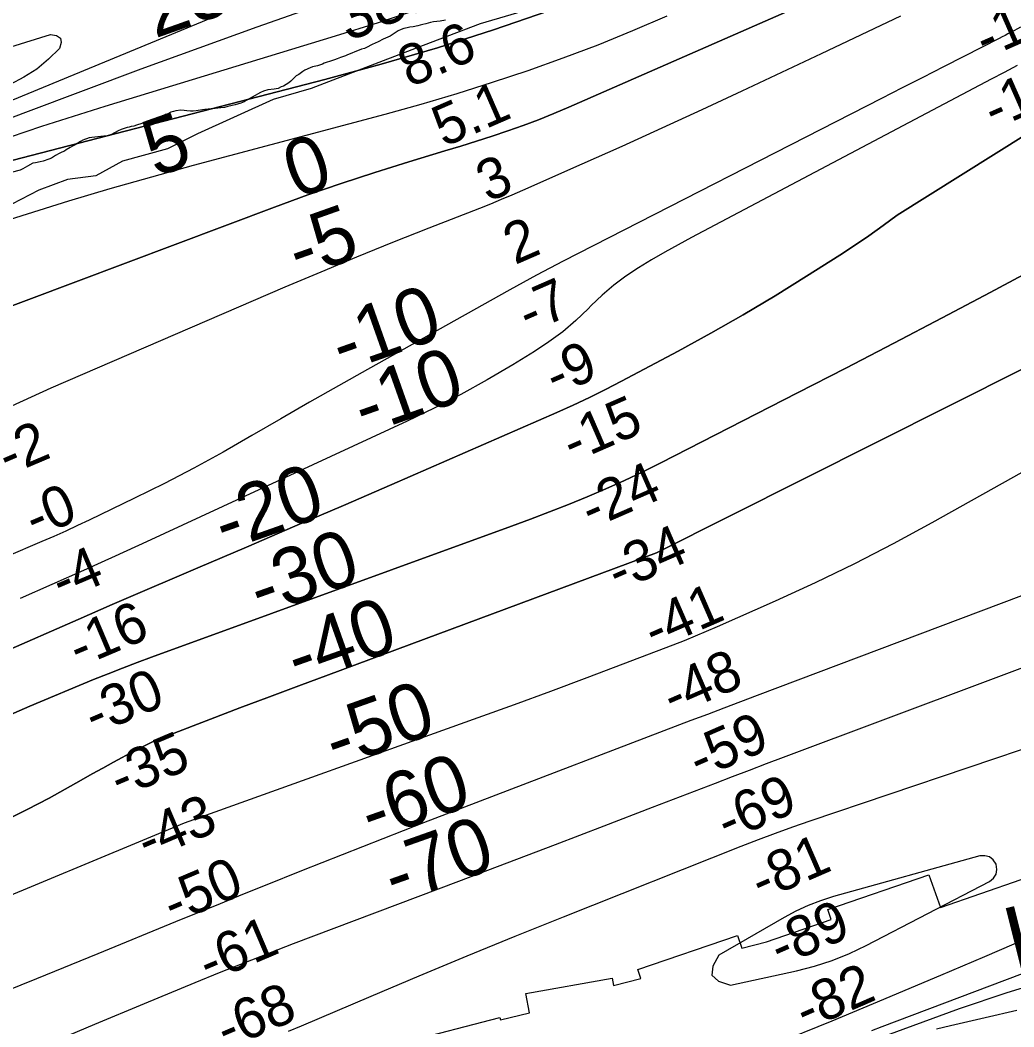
# Model space of a CAD drawing. Extents: x 3219052 to 3256913, y 800770 to 826146.
# Drawn here: x 3247435 to 3248892, y 813898 to 815375 of the extents above; entities that cross this region are included whole.
import ezdxf

# ---------------------------------------------------------------- set-up
doc = ezdxf.new("R2010")
doc.units = 0
for name, color, linetype in [('V-RIVR-EDGE', 7, 'Continuous'), ('V-RIVR-RANG', 7, 'Continuous'), ('V-RRAP-RVMT', 7, 'Continuous'), ('V-RRAP-RVMT-IDEN', 7, 'Continuous'), ('V-SITE-VEGE', 7, 'Continuous'), ('V-TOPO-DPTH', 7, 'Continuous'), ('V-TOPO-MAJR', 7, 'Continuous'), ('V-TOPO-MAJR-IDEN', 7, 'Continuous'), ('V-TOPO-MINR', 7, 'Continuous'), ('V-TOPO-MINR-IDEN', 7, 'Continuous'), ('V-TOPO-WATR', 7, 'Continuous')]:
    doc.layers.add(name, color=color, linetype=linetype)

msp = doc.modelspace()

# ---------------------------------------------------------------- linework, layer by layer
at = {"layer": 'V-RIVR-EDGE'}
msp.add_lwpolyline([(3248244.2, 815410.2), (3248109.4, 815370.1), (3248015.4, 815334.2), (3247861.8, 815275.1), (3247806.1, 815259.1), (3247694.7, 815208.5), (3247650.8, 815186.5), (3247585.1, 815168.4), (3247545.9, 815146.7), (3247504.2, 815141.6), (3247462.4, 815126.1), (3247422.8, 815105.3)], dxfattribs=at)
at = {"layer": 'V-RRAP-RVMT'}
for p, q in [((3248619.2, 814070.3), (3248767.7, 814121.5)), ((3248767.7, 814121.5), (3248784.5, 814073.4)), ((3248784.5, 814073.4), (3248903.1, 814114.3)), ((3248624.3, 814055.7), (3248619.2, 814070.3)), ((3248529.5, 814022.9), (3248624.3, 814055.7)), ((3248340.8, 813982.4), (3248486.8, 814032.2)), ((3248486.8, 814032.2), (3248493.1, 814013.8)), ((3248493.1, 814013.8), (3248529.5, 814022.9)), ((3248345.3, 813969.2), (3248340.8, 813982.4)), ((3248176.2, 813947.1), (3248303.1, 813969.6)), ((3248303.1, 813969.6), (3248304.8, 813959.2)), ((3248304.8, 813959.2), (3248345.3, 813969.2)), ((3248182, 813919.1), (3248176.2, 813947.1)), ((3247999.2, 813875.9), (3248138.5, 813912)), ((3248138.5, 813912), (3248139.4, 813908.8)), ((3248139.4, 813908.8), (3248182, 813919.1))]:
    msp.add_line(p, q, dxfattribs=at)
at = {"layer": 'V-SITE-VEGE'}
for p, q in [((3248029.7, 815369.8), (3248025.6, 815369)), ((3248036.7, 815371.9), (3248029.7, 815369.8)), ((3248040.8, 815372.7), (3248036.7, 815371.9)), ((3248045.7, 815373.5), (3248040.8, 815372.7)), ((3248050.8, 815374), (3248045.7, 815373.5)), ((3248058.7, 815375.3), (3248050.8, 815374)), ((3247986.3, 815357.5), (3247977.6, 815351.9)), ((3247989.3, 815359.7), (3247986.3, 815357.5)), ((3247993.4, 815361.6), (3247989.3, 815359.7)), ((3247997.7, 815362.9), (3247993.4, 815361.6)), ((3248002.6, 815364), (3247997.7, 815362.9)), ((3248006.4, 815365), (3248002.6, 815364)), ((3248011, 815365.3), (3248006.4, 815365)), ((3248018, 815366.9), (3248011, 815365.3)), ((3248021.6, 815367.9), (3248018, 815366.9)), ((3248025.6, 815369), (3248021.6, 815367.9)), ((3247955.4, 815341.4), (3247951.1, 815339.6)), ((3247960, 815343.6), (3247955.4, 815341.4)), ((3247967.1, 815347.3), (3247960, 815343.6)), ((3247970.6, 815348.7), (3247967.1, 815347.3)), ((3247973.8, 815350.3), (3247970.6, 815348.7)), ((3247977.6, 815351.9), (3247973.8, 815350.3)), ((3247918.8, 815325.9), (3247914.7, 815324.3)), ((3247928, 815329.9), (3247918.8, 815325.9)), ((3247932.1, 815331.2), (3247928, 815329.9)), ((3247935.3, 815332.6), (3247932.1, 815331.2)), ((3247939.7, 815333.9), (3247935.3, 815332.6)), ((3247942.9, 815335.3), (3247939.7, 815333.9)), ((3247951.1, 815339.6), (3247942.9, 815335.3)), ((3247878.1, 815310.7), (3247870.8, 815308.5)), ((3247880.9, 815312), (3247878.1, 815310.7)), ((3247892.8, 815316.3), (3247880.9, 815312)), ((3247896, 815317.1), (3247892.8, 815316.3)), ((3247899.6, 815318.7), (3247896, 815317.1)), ((3247904.7, 815320.3), (3247899.6, 815318.7)), ((3247911.8, 815323), (3247904.7, 815320.3)), ((3247914.7, 815324.3), (3247911.8, 815323)), ((3247843.4, 815295.6), (3247839.6, 815293.5)), ((3247849.4, 815300.2), (3247843.4, 815295.6)), ((3247852.1, 815302.1), (3247849.4, 815300.2)), ((3247860.3, 815305.6), (3247852.1, 815302.1)), ((3247863.5, 815306.7), (3247860.3, 815305.6)), ((3247870.8, 815308.5), (3247863.5, 815306.7)), ((3247828.8, 815283.5), (3247820.9, 815278.7)), ((3247831.8, 815286), (3247828.8, 815283.5)), ((3247837.2, 815291.3), (3247831.8, 815286)), ((3247839.6, 815293.5), (3247837.2, 815291.3)), ((3247787.3, 815269.1), (3247775.1, 815262.1)), ((3247791.7, 815271.3), (3247787.3, 815269.1)), ((3247797.9, 815272.9), (3247791.7, 815271.3)), ((3247807.4, 815273.9), (3247797.9, 815272.9)), ((3247810.3, 815274.7), (3247807.4, 815273.9)), ((3247813.3, 815275.2), (3247810.3, 815274.7)), ((3247817.7, 815277.4), (3247813.3, 815275.2)), ((3247820.9, 815278.7), (3247817.7, 815277.4)), ((3247750.2, 815251.1), (3247745.8, 815250.3)), ((3247758.3, 815253.5), (3247750.2, 815251.1)), ((3247763.2, 815255.7), (3247758.3, 815253.5)), ((3247766.4, 815257.6), (3247763.2, 815255.7)), ((3247775.1, 815262.1), (3247766.4, 815257.6)), ((3247647.8, 815236.7), (3247644.8, 815235.1)), ((3247651.6, 815238), (3247647.8, 815236.7)), ((3247655.9, 815240.2), (3247651.6, 815238)), ((3247659.5, 815241.3), (3247655.9, 815240.2)), ((3247663, 815242.1), (3247659.5, 815241.3)), ((3247670.3, 815243.1), (3247663, 815242.1)), ((3247675.4, 815242.8), (3247670.3, 815243.1)), ((3247679.2, 815242.3), (3247675.4, 815242.8)), ((3247684.6, 815241.7), (3247679.2, 815242.3)), ((3247688.7, 815241.9), (3247684.6, 815241.7)), ((3247693, 815242.5), (3247688.7, 815241.9)), ((3247702, 815243.8), (3247693, 815242.5)), ((3247705.5, 815244), (3247702, 815243.8)), ((3247714.7, 815245.3), (3247705.5, 815244)), ((3247720.9, 815245.9), (3247714.7, 815245.3)), ((3247724.7, 815246.4), (3247720.9, 815245.9)), ((3247729.3, 815246.6), (3247724.7, 815246.4)), ((3247734.4, 815247.4), (3247729.3, 815246.6)), ((3247739.6, 815248.5), (3247734.4, 815247.4)), ((3247745.8, 815250.3), (3247739.6, 815248.5)), ((3247613.1, 815223.6), (3247605.5, 815221.2)), ((3247616.6, 815224.9), (3247613.1, 815223.6)), ((3247619.6, 815225.7), (3247616.6, 815224.9)), ((3247623.1, 815227.1), (3247619.6, 815225.7)), ((3247626.9, 815228.1), (3247623.1, 815227.1)), ((3247635.1, 815231.1), (3247626.9, 815228.1)), ((3247644.8, 815235.1), (3247635.1, 815231.1)), ((3247568.9, 815207.6), (3247562.4, 815205.7)), ((3247578.4, 815212.7), (3247568.9, 815207.6)), ((3247582.8, 815214.8), (3247578.4, 815212.7)), ((3247586, 815216.1), (3247582.8, 815214.8)), ((3247591.7, 815218), (3247586, 815216.1)), ((3247594.7, 815218.5), (3247591.7, 815218)), ((3247597.7, 815219.3), (3247594.7, 815218.5)), ((3247601.7, 815219.9), (3247597.7, 815219.3)), ((3247605.5, 815221.2), (3247601.7, 815219.9)), ((3247515.3, 815192.6), (3247511.5, 815190.2)), ((3247523.4, 815197.2), (3247515.3, 815192.6)), ((3247526.7, 815199.4), (3247523.4, 815197.2)), ((3247536.2, 815202.8), (3247526.7, 815199.4)), ((3247539.7, 815203.1), (3247536.2, 815202.8)), ((3247557.3, 815204.9), (3247539.7, 815203.1)), ((3247562.4, 815205.7), (3247557.3, 815204.9)), ((3247492.2, 815179.5), (3247486.5, 815176.5)), ((3247495.8, 815181.6), (3247492.2, 815179.5)), ((3247499.6, 815183.2), (3247495.8, 815181.6)), ((3247502.3, 815185.1), (3247499.6, 815183.2)), ((3247508.2, 815188.3), (3247502.3, 815185.1)), ((3247511.5, 815190.2), (3247508.2, 815188.3)), ((3247453.2, 815165.3), (3247445.3, 815161.3)), ((3247457.3, 815165.8), (3247453.2, 815165.3)), ((3247464.3, 815167.4), (3247457.3, 815165.8)), ((3247468.6, 815168.2), (3247464.3, 815167.4)), ((3247476.8, 815171.2), (3247468.6, 815168.2)), ((3247480.6, 815173), (3247476.8, 815171.2)), ((3247483.5, 815174.7), (3247480.6, 815173)), ((3247486.5, 815176.5), (3247483.5, 815174.7)), ((3247434.8, 815155.4), (3247421.5, 815151.7)), ((3247438.6, 815157.3), (3247434.8, 815155.4)), ((3247445.3, 815161.3), (3247438.6, 815157.3))]:
    msp.add_line(p, q, dxfattribs=at)
at = {"layer": 'V-TOPO-DPTH'}
for points in [[(3247177.4, 814346.5), (3247519.7, 814496.1), (3247536.4, 814503.4), (3247553.2, 814510.7), (3247569.9, 814517.9), (3247586.7, 814525.1), (3247695.5, 814571.6), (3247766.7, 814602.1), (3247837.8, 814632.7), (3247908.9, 814663.4), (3247979.9, 814694.2), (3248221.7, 814799.5), (3248245.8, 814810.4), (3248269.8, 814821.6), (3248293.4, 814833.4), (3248316.9, 814845.6), (3248399.8, 814889.7), (3248447.6, 814915.9), (3248495.1, 814942.8), (3248541.9, 814970.8), (3248588.3, 814999.5), (3248637.1, 815030.5), (3248658.5, 815044.6), (3248679.7, 815059), (3248700.5, 815074), (3248721, 815089.4), (3249391.1, 815509.2)], [(3247177.4, 814346.5), (3247519.7, 814496.1), (3247536.4, 814503.4), (3247553.2, 814510.7), (3247569.9, 814517.9), (3247586.7, 814525.1), (3247695.5, 814571.6), (3247766.7, 814602.1), (3247837.8, 814632.7), (3247908.9, 814663.4), (3247979.9, 814694.2), (3248221.7, 814799.5), (3248245.8, 814810.4), (3248269.8, 814821.6), (3248293.4, 814833.4), (3248316.9, 814845.6), (3248399.8, 814889.7), (3248447.6, 814915.9), (3248495.1, 814942.8), (3248541.9, 814970.8), (3248588.3, 814999.5), (3248637.1, 815030.5), (3248658.5, 815044.6), (3248679.7, 815059), (3248700.5, 815074), (3248721, 815089.4), (3249391.1, 815509.2)], [(3247370.4, 814936.8), (3247808, 815101), (3247856.7, 815118.8), (3247905.7, 815135.9), (3247955.1, 815152), (3248004.6, 815167.5), (3248057.8, 815183.5), (3248080.9, 815190.6), (3248103.9, 815197.8), (3248126.9, 815205.2), (3248149.8, 815212.8), (3248172.5, 815220.8), (3248195.1, 815229.2), (3248217.5, 815238.2), (3248239.7, 815247.5), (3248594.5, 815403)], [(3248594.5, 815403), (3248239.7, 815247.5), (3248217.5, 815238.2), (3248195.1, 815229.2), (3248172.5, 815220.8), (3248149.8, 815212.8), (3248126.9, 815205.2), (3248103.9, 815197.8), (3248080.9, 815190.6), (3248057.8, 815183.5), (3248004.6, 815167.5), (3247955.1, 815152), (3247905.7, 815135.9), (3247856.7, 815118.8), (3247808, 815101), (3247370.4, 814936.8)], [(3247367.2, 815155.4), (3247881.5, 815288.2), (3247964.5, 815310.8), (3248047, 815334.9), (3248128.9, 815361.3), (3248210.3, 815389.2)], [(3248901.8, 815364.8), (3248887.8, 815357.4), (3248883.6, 815355.2), (3248879.4, 815353), (3248875.1, 815350.8), (3248870.9, 815348.6), (3248819, 815322.1), (3248788.8, 815306.7), (3248758.6, 815291.2), (3248728.5, 815275.8), (3248698.3, 815260.4), (3248231.2, 815021.6), (3248211.6, 815011.4), (3248192, 815001), (3248172.6, 814990.5), (3248153.2, 814979.8), (3247944.2, 814862.8), (3247901.7, 814838.8), (3247859.2, 814814.7), (3247817, 814790.3), (3247774.8, 814765.7), (3247732.5, 814741.5), (3247689.7, 814718), (3247646.4, 814695.6), (3247602.7, 814673.9), (3247536.2, 814641.8), (3247519, 814633.7), (3247501.7, 814625.7), (3247484.3, 814617.9), (3247466.8, 814610.4), (3247414.1, 814588)], [(3248901.8, 815364.8), (3248887.8, 815357.4), (3248883.6, 815355.2), (3248879.4, 815353), (3248875.1, 815350.8), (3248870.9, 815348.6), (3248819, 815322.1), (3248788.8, 815306.7), (3248758.6, 815291.2), (3248728.5, 815275.8), (3248698.3, 815260.4), (3248231.2, 815021.6), (3248211.6, 815011.4), (3248192, 815001), (3248172.6, 814990.5), (3248153.2, 814979.8), (3247944.2, 814862.8), (3247901.7, 814838.8), (3247859.2, 814814.7), (3247817, 814790.3), (3247774.8, 814765.7), (3247732.5, 814741.5), (3247689.7, 814718), (3247646.4, 814695.6), (3247602.7, 814673.9), (3247536.2, 814641.8), (3247519, 814633.7), (3247501.7, 814625.7), (3247484.3, 814617.9), (3247466.8, 814610.4), (3247414.1, 814588)], [(3248967.9, 815034.8), (3248857.3, 814975.9), (3248786.9, 814938.5), (3248716.4, 814901.5), (3248645.7, 814864.8), (3248574.9, 814828.3), (3248374.5, 814725.7), (3248347.9, 814712.5), (3248321, 814699.8), (3248293.9, 814687.7), (3248266.5, 814676), (3248239, 814664.9), (3248211.3, 814654), (3248183.5, 814643.4), (3248155.6, 814633.1), (3247627.6, 814440.9), (3247606.2, 814433), (3247584.9, 814424.8), (3247563.7, 814416.4), (3247542.5, 814407.8), (3247449, 814368.9), (3247404.9, 814349.7)], [(3247404.9, 814349.7), (3247449, 814368.9), (3247542.5, 814407.8), (3247563.7, 814416.4), (3247584.9, 814424.8), (3247606.2, 814433), (3247627.6, 814440.9), (3248155.6, 814633.1), (3248183.5, 814643.4), (3248211.3, 814654), (3248239, 814664.9), (3248266.5, 814676), (3248293.9, 814687.7), (3248321, 814699.8), (3248347.9, 814712.5), (3248374.5, 814725.7), (3248574.9, 814828.3), (3248645.7, 814864.8), (3248716.4, 814901.5), (3248786.9, 814938.5), (3248857.3, 814975.9), (3248967.9, 815034.8)], [(3249013.4, 814918.2), (3248368.1, 814593.7), (3247886.9, 814414.9), (3247843.6, 814398.8), (3247800.3, 814382.5), (3247757.1, 814366.2), (3247713.9, 814349.7), (3247654.4, 814326.9), (3247641.1, 814321.5), (3247628, 814315.8), (3247615.1, 814309.6), (3247602.4, 814303.1), (3247571.9, 814286.6), (3247556, 814278), (3247540.2, 814269.3), (3247524.4, 814260.4), (3247508.7, 814251.5), (3247492.9, 814242.6), (3247477.1, 814234), (3247461.1, 814225.5), (3247445, 814217.3), (3247342, 814165.3)], [(3247342, 814165.3), (3247445, 814217.3), (3247461.1, 814225.5), (3247477.1, 814234), (3247492.9, 814242.6), (3247508.7, 814251.5), (3247524.4, 814260.4), (3247540.2, 814269.3), (3247556, 814278), (3247571.9, 814286.6), (3247602.4, 814303.1), (3247615.1, 814309.6), (3247628, 814315.8), (3247641.1, 814321.5), (3247654.4, 814326.9), (3247713.9, 814349.7), (3247757.1, 814366.2), (3247800.3, 814382.5), (3247843.6, 814398.8), (3247886.9, 814414.9), (3248368.1, 814593.7), (3249013.4, 814918.2)]]:
    msp.add_lwpolyline(points, dxfattribs=at)
at = {"layer": 'V-TOPO-MAJR'}
for points in [[(3247715.8, 815378.8), (3247287.9, 815202.2)], [(3248904, 814711.5), (3248771.7, 814637.7), (3248715.3, 814607.2), (3248658.3, 814577.8), (3248600.6, 814549.9), (3248542.3, 814523.1), (3248457.2, 814485.3), (3248441, 814478.3), (3248424.8, 814471.4), (3248408.5, 814464.8), (3248392.1, 814458.4), (3248318.9, 814430.4), (3248265.8, 814410.3), (3248212.7, 814390.4), (3248159.3, 814370.8), (3248106, 814351.5), (3247675.2, 814197.1), (3246993.3, 813913.5), (3246972.9, 813905.1), (3246952.6, 813896.7)], [(3248778.6, 813895.4), (3248799.1, 813900.5), (3248850.3, 813912.1), (3248896.4, 813922.8)]]:
    msp.add_lwpolyline(points, dxfattribs=at)
at = {"layer": 'V-TOPO-MINR'}
for points in [[(3249391.1, 815509.2), (3248721, 815089.4), (3248700.5, 815074), (3248679.7, 815059), (3248658.5, 815044.6), (3248637.1, 815030.5), (3248588.3, 814999.5), (3248541.9, 814970.8), (3248495.1, 814942.8), (3248447.6, 814915.9), (3248399.8, 814889.7), (3248316.9, 814845.6), (3248293.4, 814833.4), (3248269.8, 814821.6), (3248245.8, 814810.4), (3248221.7, 814799.5), (3247979.9, 814694.2), (3247908.9, 814663.4), (3247837.8, 814632.7), (3247766.7, 814602.1), (3247695.5, 814571.6), (3247586.7, 814525.1), (3247569.9, 814517.9), (3247553.2, 814510.7), (3247536.4, 814503.4), (3247519.7, 814496.1), (3247177.4, 814346.5)], [(3247931, 815418), (3247781.9, 815364.9), (3247696.9, 815334.3), (3247612, 815303.4), (3247527.3, 815271.8), (3247442.7, 815239.9), (3247313.4, 815190.7)], [(3248210.3, 815389.2), (3248128.9, 815361.3), (3248047, 815334.9), (3247964.5, 815310.8), (3247881.5, 815288.2), (3247367.2, 815155.4)], [(3248022.8, 815392.4), (3247960.1, 815371.5), (3247897, 815351.6), (3247558.9, 815248.6), (3247512.4, 815234.1), (3247466.1, 815219.2), (3247419.9, 815203.7)], [(3248383.2, 815381.1), (3248332.8, 815359.5), (3248282.1, 815338.8), (3248230.9, 815319.4), (3248179.3, 815301), (3248127.3, 815283.8), (3248075.1, 815267.2), (3248022.5, 815251.8), (3247969.7, 815237.1), (3247688.7, 815161.9), (3247627.5, 815145.1), (3247566.4, 815127.7), (3247505.5, 815109.6), (3247444.9, 815090.9), (3247332.8, 815055.6)], [(3248726, 815381.3), (3248609.8, 815325.7), (3248493.2, 815270.9), (3248434.7, 815243.6), (3248376.1, 815216.7), (3248317.3, 815190.1), (3248258.4, 815163.8), (3248171.7, 815125.5), (3248156, 815118.6), (3248140.2, 815112), (3248124.4, 815105.5), (3248108.5, 815099.1), (3248034.1, 815070.1), (3247981.1, 815049.1), (3247928.3, 815027.8), (3247875.6, 815005.8), (3247823.2, 814983.5), (3247479.9, 814835.2), (3247451, 814822.3), (3247422.2, 814809.1)], [(3248901.8, 815364.8), (3248887.8, 815357.4), (3248883.6, 815355.2), (3248879.4, 815353), (3248875.1, 815350.8), (3248870.9, 815348.6), (3248819, 815322.1), (3248788.8, 815306.7), (3248758.6, 815291.2), (3248728.5, 815275.8), (3248698.3, 815260.4), (3248231.2, 815021.6), (3248211.6, 815011.4), (3248192, 815001), (3248172.6, 814990.5), (3248153.2, 814979.8), (3247944.2, 814862.8), (3247901.7, 814838.8), (3247859.2, 814814.7), (3247817, 814790.3), (3247774.8, 814765.7), (3247732.5, 814741.5), (3247689.7, 814718), (3247646.4, 814695.6), (3247602.7, 814673.9), (3247536.2, 814641.8), (3247519, 814633.7), (3247501.7, 814625.7), (3247484.3, 814617.9), (3247466.8, 814610.4), (3247414.1, 814588)], [(3247296.6, 815297.5), (3247479.5, 815354.2), (3247488.2, 815352.6), (3247493.8, 815349), (3247494.7, 815342.4), (3247492.6, 815333.8), (3247476.4, 815317.9), (3247459.1, 815303.6), (3247440.2, 815291.5), (3247420.2, 815280.9)], [(3248896.9, 815308.8), (3248877.9, 815298.7), (3248858.9, 815288.7), (3248419.3, 815056.3), (3248399.7, 815045.7), (3248380.2, 815034.8), (3248360.9, 815023.5), (3248341.8, 815012), (3248323.3, 814999.6), (3248305.5, 814986.3), (3248288.6, 814971.9), (3248272.5, 814956.5), (3248267.9, 814951.8), (3248249.6, 814934.5), (3248230.5, 814918.1), (3248210.3, 814903.2), (3248189.3, 814889.2), (3248157.4, 814869.7), (3248119.5, 814847.4), (3248081.2, 814826.1), (3248042.1, 814806), (3248002.5, 814786.9), (3247620.1, 814610), (3247573.9, 814588.8), (3247527.6, 814567.8), (3247481.1, 814547.2), (3247434.6, 814526.8)], [(3248967.9, 815034.8), (3248857.3, 814975.9), (3248786.9, 814938.5), (3248716.4, 814901.5), (3248645.7, 814864.8), (3248574.9, 814828.3), (3248374.5, 814725.7), (3248347.9, 814712.5), (3248321, 814699.8), (3248293.9, 814687.7), (3248266.5, 814676), (3248239, 814664.9), (3248211.3, 814654), (3248183.5, 814643.4), (3248155.6, 814633.1), (3247627.6, 814440.9), (3247606.2, 814433), (3247584.9, 814424.8), (3247563.7, 814416.4), (3247542.5, 814407.8), (3247449, 814368.9), (3247404.9, 814349.7)], [(3247342, 814165.3), (3247445, 814217.3), (3247461.1, 814225.5), (3247477.1, 814234), (3247492.9, 814242.6), (3247508.7, 814251.5), (3247524.4, 814260.4), (3247540.2, 814269.3), (3247556, 814278), (3247571.9, 814286.6), (3247602.4, 814303.1), (3247615.1, 814309.6), (3247628, 814315.8), (3247641.1, 814321.5), (3247654.4, 814326.9), (3247713.9, 814349.7), (3247757.1, 814366.2), (3247800.3, 814382.5), (3247843.6, 814398.8), (3247886.9, 814414.9), (3248368.1, 814593.7), (3249013.4, 814918.2)], [(3248963, 814553.3), (3248515.5, 814384.5), (3248491.2, 814375.3), (3248466.9, 814366.1), (3248442.7, 814356.8), (3248418.4, 814347.6), (3248086.3, 814220.7), (3248026.4, 814197.6), (3247966.6, 814174.4), (3247906.9, 814150.8), (3247847.3, 814127), (3247793.9, 814105.6), (3247761, 814092.3), (3247728.2, 814079), (3247695.5, 814065.7), (3247662.7, 814052.2), (3247548.6, 814005.3), (3247458.7, 813968.7), (3247368.7, 813932.4), (3247278.5, 813896.6)], [(3249004.1, 814462), (3248553.7, 814293.4), (3248528.8, 814284), (3248503.8, 814274.6), (3248478.9, 814265.1), (3248454, 814255.5), (3248361.8, 814220.1), (3248290.8, 814192.8), (3248219.7, 814165.6), (3248148.6, 814138.6), (3248077.5, 814111.6), (3247835.2, 814020), (3247799, 814006.1), (3247762.9, 813992), (3247726.9, 813977.5), (3247691, 813962.9), (3247616.7, 813932.1), (3247543.8, 813901.7), (3247471.1, 813871)], [(3249056.5, 814356.5), (3248593.1, 814200.1), (3248567.7, 814191.3), (3248542.3, 814182.2), (3248517.1, 814172.7), (3248492, 814163), (3248231.1, 814059.2), (3248160.4, 814030.8), (3248089.8, 814002), (3248019.5, 813972.7), (3247949.3, 813943), (3247847.1, 813899.4), (3247828.1, 813891.3)], [(3248856.6, 814147.8), (3248849.9, 814149.4), (3248842.2, 814149.2), (3248627.5, 814089.4), (3248608.7, 814083.4), (3248590.3, 814076.4), (3248572.5, 814068.1), (3248555.1, 814058.9), (3248459.6, 814003.3), (3248450.7, 813987.4), (3248449.4, 813974.3), (3248459.2, 813965.5), (3248476.5, 813959.7), (3248573.5, 813980.7), (3248599.9, 813987.5), (3248625.8, 813995.7), (3248651, 814006), (3248675.7, 814017.6), (3248856.6, 814111.6), (3248862.4, 814116.7), (3248866.3, 814122.5), (3248867.2, 814129.4), (3248866.3, 814137), (3248861.9, 814143.3), (3248856.6, 814147.8)], [(3248684, 813893.1), (3248699.1, 813899), (3249198.6, 814087.8)], [(3248541.3, 813872.8), (3248625.5, 813907.1), (3248640.8, 813913.4), (3248656.1, 813919.7), (3248671.3, 813926), (3248686.6, 813932.4), (3248785.3, 813974.1), (3248849.7, 814001.6), (3248914, 814029.6)], [(3248691.2, 813880.7), (3248812.6, 813925.1), (3248882.3, 813948.7), (3248952.8, 813970)]]:
    msp.add_lwpolyline(points, dxfattribs=at)
at = {"layer": 'V-TOPO-WATR'}
msp.add_lwpolyline([(3248594.5, 815403), (3248239.7, 815247.5), (3248217.5, 815238.2), (3248195.1, 815229.2), (3248172.5, 815220.8), (3248149.8, 815212.8), (3248126.9, 815205.2), (3248103.9, 815197.8), (3248080.9, 815190.6), (3248057.8, 815183.5), (3248004.6, 815167.5), (3247955.1, 815152), (3247905.7, 815135.9), (3247856.7, 815118.8), (3247808, 815101), (3247370.4, 814936.8)], dxfattribs=at)

# ---------------------------------------------------------------- texts
at = {"layer": 'V-RIVR-RANG'}
for s, height, rotation, p in [('38.3', 67, 23.0483, (3247915.9, 815343)), ('-1', 60, 23.7525, (3248850.7, 815318.2)), ('8.6', 60, 23.5628, (3248006, 815275.8)), ('-13', 60, 23.7525, (3248863.2, 815214.4)), ('5.1', 60, 23.5628, (3248056, 815188.5)), ('3', 60, 23.5628, (3248120.7, 815107.6)), ('2', 60, 23.5628, (3248160.5, 815015.9)), ('-7', 60, 23.5628, (3248180.4, 814915.5)), ('-9', 60, 23.5628, (3248220, 814823.7)), ('-15', 60, 23.5628, (3248245.3, 814725.6)), ('-2', 60, 23.0058, (3247416.9, 814706.6)), ('-24', 60, 23.5628, (3248272.3, 814628.3)), ('-0', 60, 23.0058, (3247456.5, 814614.8)), ('-34', 60, 23.5628, (3248311.3, 814536.2)), ('-4', 60, 23.0058, (3247495.4, 814522.7)), ('-41', 60, 23.5628, (3248364.9, 814450.5)), ('-16', 60, 23.0058, (3247520.7, 814424.8)), ('-48', 60, 23.5628, (3248392.4, 814353.4)), ('-30', 60, 23.0058, (3247543.7, 814325.9)), ('-59', 60, 23.5628, (3248430.7, 814261)), ('-35', 60, 23.0058, (3247581.1, 814233.2)), ('-69', 60, 23.5628, (3248471.8, 814169.8)), ('-43', 60, 23.0058, (3247620.9, 814141.5)), ('-81', 60, 23.5628, (3248521.6, 814082.4)), ('-50', 60, 23.0058, (3247659.2, 814049.1)), ('-89', 60, 23.5628, (3248549.7, 813985.6)), ('-61', 60, 23.0058, (3247711.2, 813962.5)), ('-82', 60, 23.5628, (3248586.7, 813892.7)), ('-68', 60, 23.0058, (3247737.3, 813865))]:
    msp.add_text(s, height=height, rotation=rotation, dxfattribs=at).set_placement(p)
at = {"layer": 'V-RRAP-RVMT-IDEN'}
msp.add_text('LDG.', height=100, rotation=14.1662, dxfattribs=at).set_placement((3248894.2, 813972.7))
at = {"layer": 'V-TOPO-MAJR-IDEN'}
for s, p in [('0', (3247839.8, 815112.7)), ('-50', (3247897.8, 814277.3))]:
    msp.add_text(s, height=83, rotation=19.4982, dxfattribs=at).set_placement(p)
at = {"layer": 'V-TOPO-MINR-IDEN'}
for s, p in [('25', (3247632.5, 815348.3)), ('5', (3247633.2, 815144.4)), ('-5', (3247843.7, 814996.2)), ('-10', (3247907.5, 814857.9)), ('-10', (3247940, 814766.6)), ('-20', (3247735.3, 814595.9)), ('-30', (3247787.1, 814499.9)), ('-40', (3247841.9, 814399.8)), ('-60', (3247950, 814171.1)), ('-70', (3247984.4, 814078.7))]:
    msp.add_text(s, height=83, rotation=19.4982, dxfattribs=at).set_placement(p)

doc.saveas('drawing.dxf')
